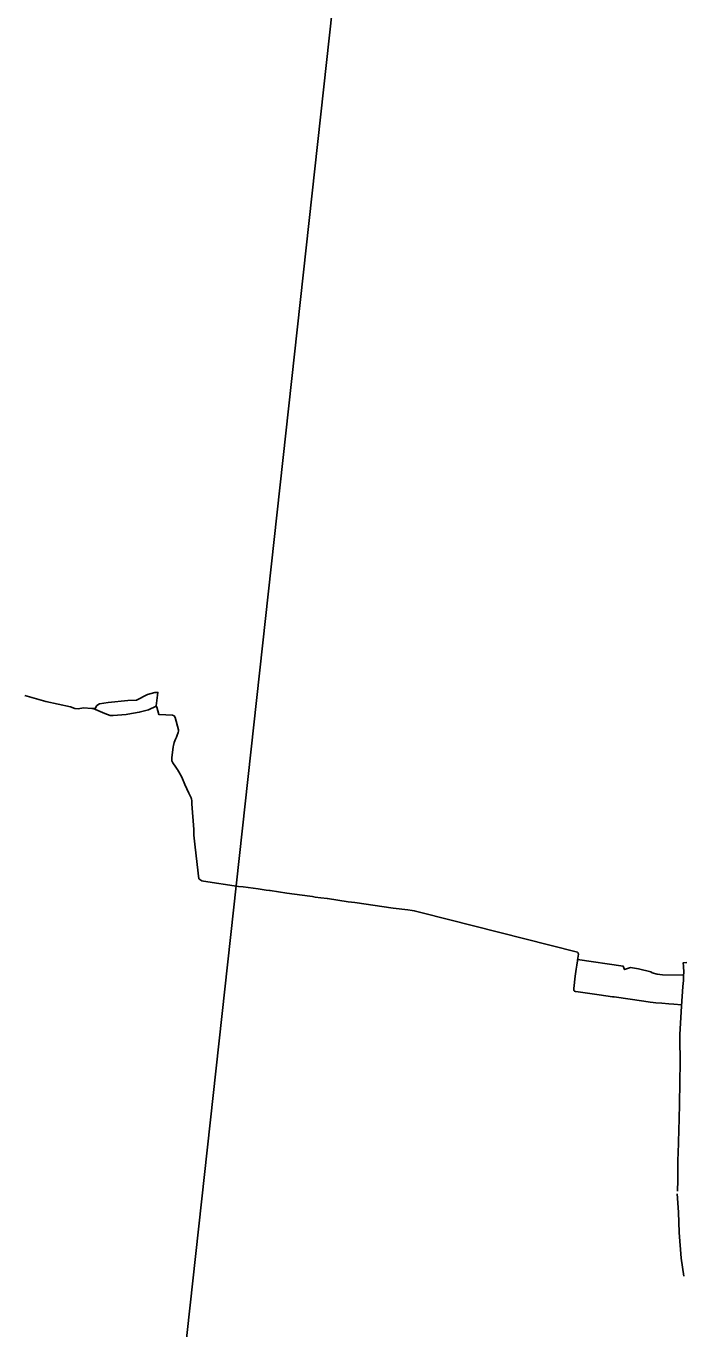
# Model space of a CAD drawing. Extents: x -678204 to -526855, y -1228851 to -1110393.
# Drawn here: x -627045 to -620083, y -1211785 to -1198003 of the extents above; entities that cross this region are included whole.
import ezdxf

# ---------------------------------------------------------------- set-up
doc = ezdxf.new("R2010")
doc.units = 0
for name, color, linetype in [('00_n_cyklo prujezdne rekreacni hlavni', 7, 'Continuous'), ('00_n_cyklo studie rekreacni hlavni', 7, 'Continuous'), ('00_n_cyklo trasovani rekreacni hlavni', 7, 'Continuous'), ('_HELP BIG', 7, 'Continuous')]:
    doc.layers.add(name, color=color, linetype=linetype)

msp = doc.modelspace()

# ---------------------------------------------------------------- linework, layer by layer
at = {"layer": '00_n_cyklo prujezdne rekreacni hlavni'}
for points in [[(-627057, -1205084), (-626837, -1205146), (-626576, -1205204), (-626527, -1205221), (-626495, -1205226), (-626438, -1205216), (-626348, -1205220), (-626314, -1205223), (-626296, -1205191), (-626267, -1205174), (-626175, -1205160), (-625969, -1205136), (-625875, -1205132), (-625760, -1205074), (-625681, -1205053), (-625649, -1205051), (-625667, -1205194), (-625660, -1205206), (-625641, -1205284), (-625564, -1205290), (-625494, -1205293), (-625478, -1205300), (-625467, -1205317), (-625433, -1205446), (-625433, -1205463), (-625436, -1205476), (-625447, -1205504), (-625454, -1205525), (-625456, -1205533), (-625463, -1205547), (-625476, -1205582), (-625486, -1205613), (-625488, -1205626), (-625500, -1205717), (-625502, -1205740), (-625503, -1205763), (-625501, -1205775), (-625498, -1205784), (-625491, -1205795), (-625460, -1205842), (-625446, -1205862), (-625442, -1205868), (-625438, -1205874), (-625428, -1205891), (-625398, -1205948), (-625364, -1206024), (-625321, -1206118), (-625302, -1206159), (-625297, -1206168), (-625297, -1206168), (-625296, -1206170), (-625293, -1206178), (-625291, -1206197), (-625289, -1206229), (-625270, -1206503), (-625268, -1206561), (-625257, -1206690), (-625218, -1207023), (-625185, -1207043), (-625166, -1207050), (-624797, -1207103), (-624748, -1207109), (-624588, -1207131), (-624588, -1207131), (-624505, -1207142), (-624470, -1207146), (-624470, -1207146), (-624461, -1207147), (-624286, -1207174), (-624042, -1207207), (-624013, -1207212), (-623984, -1207216), (-623924, -1207225), (-623857, -1207232), (-623857, -1207232), (-623854, -1207232), (-623635, -1207267), (-623567, -1207275), (-623160, -1207333), (-623005, -1207353), (-622959, -1207357), (-622937, -1207361), (-622852, -1207384), (-621223, -1207797), (-621209, -1207801), (-621204, -1207807), (-621201, -1207815), (-621200, -1207819), (-621210, -1207884), (-621211, -1207892), (-621217, -1207937), (-621222, -1207979), (-621233, -1208054), (-621250, -1208185), (-621250, -1208197), (-621247, -1208206), (-621244, -1208209), (-621241, -1208211), (-621232, -1208215), (-621227, -1208216), (-620981, -1208250), (-620839, -1208271), (-620822, -1208272), (-620509, -1208318), (-620442, -1208327), (-620408, -1208330), (-620381, -1208334), (-620317, -1208339), (-620244, -1208346), (-620189, -1208350), (-620109, -1208358)], [(-620150, -1210329), (-620149, -1210210), (-620147, -1210116), (-620146, -1210019), (-620146, -1210008), (-620140, -1209823), (-620136, -1209667), (-620134, -1209578), (-620129, -1209394), (-620129, -1209341), (-620127, -1209242), (-620122, -1208896), (-620124, -1208847), (-620125, -1208830), (-620126, -1208793), (-620128, -1208759), (-620128, -1208671), (-620110, -1208370), (-620094, -1208164), (-620094, -1208158), (-620092, -1208136), (-620089, -1208097), (-620088, -1208091), (-620086, -1208047), (-620085, -1208014), (-620088, -1207947), (-620090, -1207912), (-620054, -1207909)], [(-620083, -1211227), (-620112, -1211035), (-620133, -1210764), (-620139, -1210549), (-620156, -1210354)]]:
    msp.add_lwpolyline(points, dxfattribs=at)
at = {"layer": '00_n_cyklo studie rekreacni hlavni'}
for points in [[(-626335, -1205221), (-626210, -1205275), (-626153, -1205295), (-626124, -1205297), (-625985, -1205285), (-625967, -1205282)], [(-625967, -1205282), (-625847, -1205261), (-625749, -1205236), (-625667, -1205197)], [(-621210, -1207878), (-620726, -1207949), (-620712, -1207984), (-620647, -1207963), (-620565, -1207975), (-620433, -1208007), (-620418, -1208018), (-620365, -1208031), (-620311, -1208038), (-620085, -1208043)]]:
    msp.add_lwpolyline(points, dxfattribs=at)
at = {"layer": '00_n_cyklo trasovani rekreacni hlavni'}
for points in [[(-627057, -1205084), (-626837, -1205146), (-626576, -1205204), (-626527, -1205221), (-626495, -1205226), (-626438, -1205216), (-626348, -1205220), (-626314, -1205223), (-626296, -1205191), (-626267, -1205174), (-626175, -1205160), (-625969, -1205136), (-625875, -1205132), (-625760, -1205074), (-625681, -1205053), (-625649, -1205051), (-625667, -1205194), (-625660, -1205206), (-625641, -1205284), (-625564, -1205290), (-625494, -1205293), (-625478, -1205300), (-625467, -1205317), (-625433, -1205446), (-625433, -1205463), (-625436, -1205476), (-625447, -1205504), (-625454, -1205525), (-625456, -1205533), (-625463, -1205547), (-625476, -1205582), (-625486, -1205613), (-625488, -1205626), (-625500, -1205717), (-625502, -1205740), (-625503, -1205763), (-625501, -1205775), (-625498, -1205784), (-625491, -1205795), (-625460, -1205842), (-625446, -1205862), (-625442, -1205868), (-625438, -1205874), (-625428, -1205891), (-625398, -1205948), (-625364, -1206024), (-625321, -1206118), (-625302, -1206159), (-625297, -1206168), (-625297, -1206168), (-625296, -1206170), (-625293, -1206178), (-625291, -1206197), (-625289, -1206229), (-625270, -1206503), (-625268, -1206561), (-625257, -1206690), (-625218, -1207023), (-625185, -1207043), (-625166, -1207050), (-624797, -1207103), (-624748, -1207109), (-624588, -1207131), (-624588, -1207131), (-624505, -1207142), (-624470, -1207146), (-624470, -1207146), (-624461, -1207147), (-624286, -1207174), (-624042, -1207207), (-624013, -1207212), (-623984, -1207216), (-623924, -1207225), (-623857, -1207232), (-623857, -1207232), (-623854, -1207232), (-623635, -1207267), (-623567, -1207275), (-623160, -1207333), (-623005, -1207353), (-622959, -1207357), (-622937, -1207361), (-622852, -1207384), (-621223, -1207797), (-621209, -1207801), (-621204, -1207807), (-621201, -1207815), (-621200, -1207819), (-621210, -1207884), (-621211, -1207892), (-621217, -1207937), (-621222, -1207979), (-621233, -1208054), (-621250, -1208185), (-621250, -1208197), (-621247, -1208206), (-621244, -1208209), (-621241, -1208211), (-621232, -1208215), (-621227, -1208216), (-620981, -1208250), (-620839, -1208271), (-620822, -1208272), (-620509, -1208318), (-620442, -1208327), (-620408, -1208330), (-620381, -1208334), (-620317, -1208339), (-620244, -1208346), (-620189, -1208350), (-620109, -1208358)], [(-626335, -1205221), (-626210, -1205275), (-626153, -1205295), (-626124, -1205297), (-625985, -1205285), (-625967, -1205282)], [(-625967, -1205282), (-625847, -1205261), (-625749, -1205236), (-625667, -1205197)], [(-621210, -1207878), (-620726, -1207949), (-620712, -1207984), (-620647, -1207963), (-620565, -1207975), (-620433, -1208007), (-620418, -1208018), (-620365, -1208031), (-620311, -1208038), (-620085, -1208043)], [(-620150, -1210329), (-620149, -1210210), (-620147, -1210116), (-620146, -1210019), (-620146, -1210008), (-620140, -1209823), (-620136, -1209667), (-620134, -1209578), (-620129, -1209394), (-620129, -1209341), (-620127, -1209242), (-620122, -1208896), (-620124, -1208847), (-620125, -1208830), (-620126, -1208793), (-620128, -1208759), (-620128, -1208671), (-620110, -1208370), (-620094, -1208164), (-620094, -1208158), (-620092, -1208136), (-620089, -1208097), (-620088, -1208091), (-620086, -1208047), (-620085, -1208014), (-620088, -1207947), (-620090, -1207912), (-620054, -1207909)], [(-620083, -1211227), (-620112, -1211035), (-620133, -1210764), (-620139, -1210549), (-620156, -1210354)]]:
    msp.add_lwpolyline(points, dxfattribs=at)
at = {"layer": '_HELP BIG'}
msp.add_lwpolyline([(-626233, -1219955), (-623127, -1191667), (-602982, -1193879), (-606088, -1222167)], close=True, dxfattribs=at)

doc.saveas('drawing.dxf')
